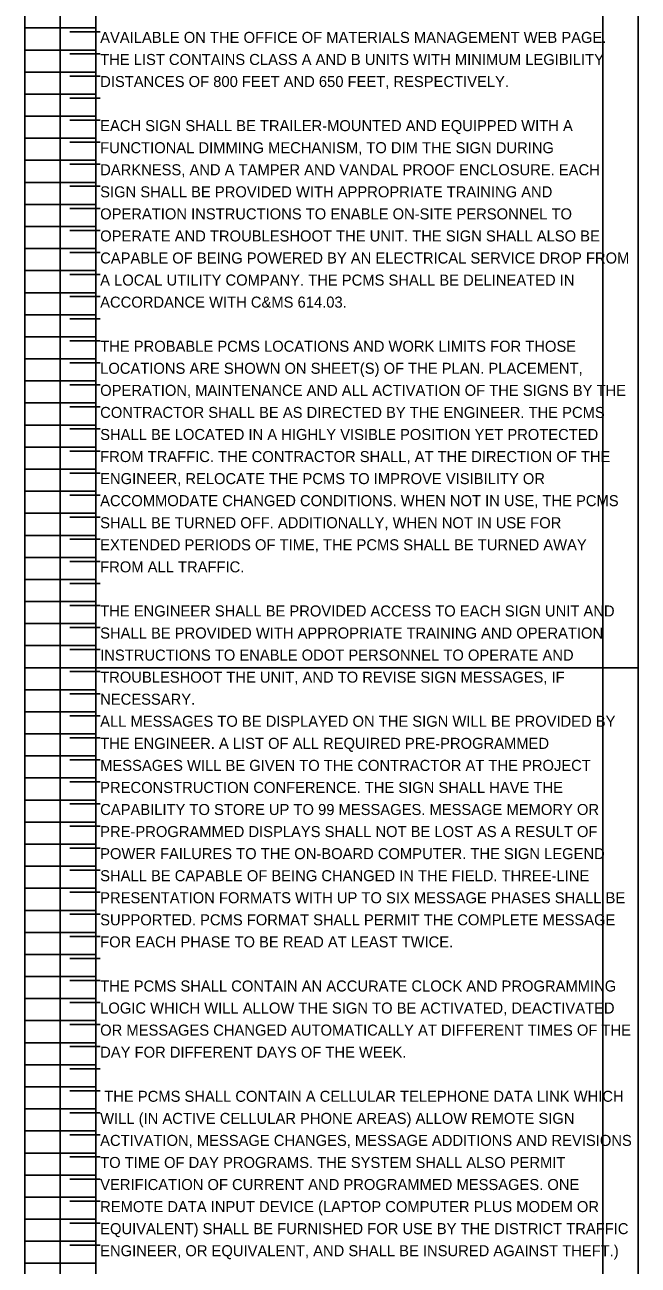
# Model space of a CAD drawing. Extents: x 12522 to 13018, y 1124 to 1902.
# Drawn here: x 12563.34 to 12571.13, y 1701.09 to 1716.83 of the extents above; entities that cross this region are included whole.
import ezdxf

# ---------------------------------------------------------------- set-up
doc = ezdxf.new("R2010")
doc.units = 0
doc.layers.add('SC_Scratch1', color=7, linetype='Continuous')
doc.layers.add('SH_Text', color=7, linetype='Continuous')

msp = doc.modelspace()

# ---------------------------------------------------------------- linework, layer by layer
at = {"layer": 'SC_Scratch1'}
for p, q in [((12563.336, 1708.671), (12563.336, 1728.831)), ((12563.336, 1708.671), (12563.336, 1728.831)), ((12564.236, 1708.671), (12564.236, 1728.831)), ((12564.236, 1728.831), (12564.236, 1708.671)), ((12564.236, 1708.671), (12564.236, 1728.831)), ((12563.336, 1716.791), (12564.236, 1716.791)), ((12563.336, 1716.791), (12564.236, 1716.791)), ((12564.293, 1716.741), (12563.909, 1716.741)), ((12563.336, 1716.511), (12564.236, 1716.511)), ((12563.336, 1716.511), (12564.236, 1716.511)), ((12564.293, 1716.461), (12563.909, 1716.461)), ((12563.336, 1716.231), (12564.236, 1716.231)), ((12563.336, 1716.231), (12564.236, 1716.231)), ((12564.293, 1716.181), (12563.909, 1716.181)), ((12563.336, 1715.951), (12564.236, 1715.951)), ((12563.336, 1715.951), (12564.236, 1715.951)), ((12564.293, 1715.901), (12563.909, 1715.901)), ((12563.336, 1715.671), (12564.236, 1715.671)), ((12563.336, 1715.671), (12564.236, 1715.671)), ((12564.293, 1715.621), (12563.909, 1715.621)), ((12563.336, 1715.391), (12564.236, 1715.391)), ((12563.336, 1715.391), (12564.236, 1715.391)), ((12564.293, 1715.341), (12563.909, 1715.341)), ((12563.336, 1715.111), (12564.236, 1715.111)), ((12563.336, 1715.111), (12564.236, 1715.111)), ((12564.293, 1715.061), (12563.909, 1715.061)), ((12563.336, 1714.831), (12564.236, 1714.831)), ((12563.336, 1714.831), (12564.236, 1714.831)), ((12564.293, 1714.781), (12563.909, 1714.781)), ((12563.336, 1714.551), (12564.236, 1714.551)), ((12563.336, 1714.551), (12564.236, 1714.551)), ((12564.293, 1714.501), (12563.909, 1714.501)), ((12563.336, 1714.271), (12564.236, 1714.271)), ((12563.336, 1714.271), (12564.236, 1714.271)), ((12564.293, 1714.221), (12563.909, 1714.221)), ((12563.336, 1713.991), (12564.236, 1713.991)), ((12563.336, 1713.991), (12564.236, 1713.991)), ((12564.293, 1713.941), (12563.909, 1713.941)), ((12563.336, 1713.711), (12564.236, 1713.711)), ((12563.336, 1713.711), (12564.236, 1713.711)), ((12564.293, 1713.661), (12563.909, 1713.661)), ((12563.336, 1713.431), (12564.236, 1713.431)), ((12563.336, 1713.431), (12564.236, 1713.431)), ((12564.293, 1713.381), (12563.909, 1713.381)), ((12563.336, 1713.151), (12564.236, 1713.151)), ((12563.336, 1713.151), (12564.236, 1713.151)), ((12564.293, 1713.101), (12563.909, 1713.101)), ((12563.336, 1712.871), (12564.236, 1712.871)), ((12563.336, 1712.871), (12564.236, 1712.871)), ((12564.293, 1712.821), (12563.909, 1712.821)), ((12563.336, 1712.591), (12564.236, 1712.591)), ((12563.336, 1712.591), (12564.236, 1712.591)), ((12564.293, 1712.541), (12563.909, 1712.541)), ((12563.336, 1712.311), (12564.236, 1712.311)), ((12563.336, 1712.311), (12564.236, 1712.311)), ((12564.293, 1712.261), (12563.909, 1712.261)), ((12563.336, 1712.031), (12564.236, 1712.031)), ((12563.336, 1712.031), (12564.236, 1712.031)), ((12564.293, 1711.981), (12563.909, 1711.981)), ((12563.336, 1711.751), (12564.236, 1711.751)), ((12563.336, 1711.751), (12564.236, 1711.751)), ((12564.293, 1711.701), (12563.909, 1711.701)), ((12563.336, 1711.471), (12564.236, 1711.471)), ((12563.336, 1711.471), (12564.236, 1711.471)), ((12564.293, 1711.421), (12563.909, 1711.421)), ((12563.336, 1711.191), (12564.236, 1711.191)), ((12563.336, 1711.191), (12564.236, 1711.191)), ((12564.293, 1711.141), (12563.909, 1711.141)), ((12563.336, 1710.911), (12564.236, 1710.911)), ((12563.336, 1710.911), (12564.236, 1710.911)), ((12564.293, 1710.861), (12563.909, 1710.861)), ((12563.336, 1710.631), (12564.236, 1710.631)), ((12563.336, 1710.631), (12564.236, 1710.631)), ((12564.293, 1710.581), (12563.909, 1710.581)), ((12563.336, 1710.351), (12564.236, 1710.351)), ((12563.336, 1710.351), (12564.236, 1710.351)), ((12564.293, 1710.301), (12563.909, 1710.301)), ((12563.336, 1710.071), (12564.236, 1710.071)), ((12563.336, 1710.071), (12564.236, 1710.071)), ((12564.293, 1710.021), (12563.909, 1710.021)), ((12563.336, 1709.791), (12564.236, 1709.791)), ((12563.336, 1709.791), (12564.236, 1709.791)), ((12564.293, 1709.741), (12563.909, 1709.741)), ((12563.336, 1709.511), (12564.236, 1709.511)), ((12563.336, 1709.511), (12564.236, 1709.511)), ((12564.293, 1709.461), (12563.909, 1709.461)), ((12563.336, 1709.231), (12564.236, 1709.231)), ((12563.336, 1709.231), (12564.236, 1709.231)), ((12564.293, 1709.181), (12563.909, 1709.181)), ((12563.336, 1708.951), (12564.236, 1708.951)), ((12563.336, 1708.951), (12564.236, 1708.951)), ((12564.293, 1708.901), (12563.909, 1708.901)), ((12563.336, 1708.671), (12564.236, 1708.671)), ((12563.336, 1688.511), (12563.336, 1708.671)), ((12563.336, 1708.671), (12564.236, 1708.671)), ((12563.336, 1708.671), (12564.236, 1708.671)), ((12563.336, 1688.511), (12563.336, 1708.671)), ((12563.336, 1708.671), (12564.236, 1708.671)), ((12564.236, 1688.511), (12564.236, 1708.671)), ((12564.236, 1708.671), (12564.236, 1688.511)), ((12564.236, 1688.511), (12564.236, 1708.671)), ((12564.293, 1708.621), (12563.909, 1708.621)), ((12563.336, 1708.391), (12564.236, 1708.391)), ((12563.336, 1708.391), (12564.236, 1708.391)), ((12564.293, 1708.341), (12563.909, 1708.341)), ((12563.336, 1708.111), (12564.236, 1708.111)), ((12563.336, 1708.111), (12564.236, 1708.111)), ((12564.293, 1708.061), (12563.909, 1708.061)), ((12563.336, 1707.831), (12564.236, 1707.831)), ((12563.336, 1707.831), (12564.236, 1707.831)), ((12564.293, 1707.781), (12563.909, 1707.781)), ((12563.336, 1707.551), (12564.236, 1707.551)), ((12563.336, 1707.551), (12564.236, 1707.551)), ((12564.293, 1707.501), (12563.909, 1707.501)), ((12563.336, 1707.271), (12564.236, 1707.271)), ((12563.336, 1707.271), (12564.236, 1707.271)), ((12564.293, 1707.221), (12563.909, 1707.221)), ((12563.336, 1706.991), (12564.236, 1706.991)), ((12563.336, 1706.991), (12564.236, 1706.991)), ((12564.293, 1706.941), (12563.909, 1706.941)), ((12563.336, 1706.711), (12564.236, 1706.711)), ((12563.336, 1706.711), (12564.236, 1706.711)), ((12564.293, 1706.661), (12563.909, 1706.661)), ((12563.336, 1706.431), (12564.236, 1706.431)), ((12563.336, 1706.431), (12564.236, 1706.431)), ((12564.293, 1706.381), (12563.909, 1706.381)), ((12563.336, 1706.151), (12564.236, 1706.151)), ((12563.336, 1706.151), (12564.236, 1706.151)), ((12564.293, 1706.101), (12563.909, 1706.101)), ((12563.336, 1705.871), (12564.236, 1705.871)), ((12563.336, 1705.871), (12564.236, 1705.871)), ((12564.293, 1705.821), (12563.909, 1705.821)), ((12563.336, 1705.591), (12564.236, 1705.591)), ((12563.336, 1705.591), (12564.236, 1705.591)), ((12564.293, 1705.541), (12563.909, 1705.541)), ((12563.336, 1705.311), (12564.236, 1705.311)), ((12563.336, 1705.311), (12564.236, 1705.311)), ((12564.293, 1705.261), (12563.909, 1705.261)), ((12563.336, 1705.031), (12564.236, 1705.031)), ((12563.336, 1705.031), (12564.236, 1705.031)), ((12564.293, 1704.981), (12563.909, 1704.981)), ((12563.336, 1704.751), (12564.236, 1704.751)), ((12563.336, 1704.751), (12564.236, 1704.751)), ((12564.293, 1704.701), (12563.909, 1704.701)), ((12563.336, 1704.471), (12564.236, 1704.471)), ((12563.336, 1704.471), (12564.236, 1704.471)), ((12564.293, 1704.421), (12563.909, 1704.421)), ((12563.336, 1704.191), (12564.236, 1704.191)), ((12563.336, 1704.191), (12564.236, 1704.191)), ((12564.293, 1704.141), (12563.909, 1704.141)), ((12563.336, 1703.911), (12564.236, 1703.911)), ((12563.336, 1703.911), (12564.236, 1703.911)), ((12564.293, 1703.861), (12563.909, 1703.861)), ((12563.336, 1703.631), (12564.236, 1703.631)), ((12563.336, 1703.631), (12564.236, 1703.631)), ((12564.293, 1703.581), (12563.909, 1703.581)), ((12563.336, 1703.351), (12564.236, 1703.351)), ((12563.336, 1703.351), (12564.236, 1703.351)), ((12564.293, 1703.301), (12563.909, 1703.301)), ((12563.336, 1703.071), (12564.236, 1703.071)), ((12563.336, 1703.071), (12564.236, 1703.071)), ((12564.293, 1703.021), (12563.909, 1703.021)), ((12563.336, 1702.791), (12564.236, 1702.791)), ((12563.336, 1702.791), (12564.236, 1702.791)), ((12564.293, 1702.741), (12563.909, 1702.741)), ((12563.336, 1702.511), (12564.236, 1702.511)), ((12563.336, 1702.511), (12564.236, 1702.511)), ((12564.293, 1702.461), (12563.909, 1702.461)), ((12563.336, 1702.231), (12564.236, 1702.231)), ((12563.336, 1702.231), (12564.236, 1702.231)), ((12564.293, 1702.181), (12563.909, 1702.181)), ((12563.336, 1701.951), (12564.236, 1701.951)), ((12563.336, 1701.951), (12564.236, 1701.951)), ((12564.293, 1701.901), (12563.909, 1701.901)), ((12563.336, 1701.671), (12564.236, 1701.671)), ((12563.336, 1701.671), (12564.236, 1701.671)), ((12564.293, 1701.621), (12563.909, 1701.621)), ((12563.336, 1701.391), (12564.236, 1701.391)), ((12563.336, 1701.391), (12564.236, 1701.391)), ((12564.293, 1701.341), (12563.909, 1701.341)), ((12563.336, 1701.111), (12564.236, 1701.111)), ((12563.336, 1701.111), (12564.236, 1701.111))]:
    msp.add_line(p, q, dxfattribs=at)
for points in [[(12563.786, 1728.831), (12571.126, 1728.831), (12571.126, 1708.671), (12563.786, 1708.671)], [(12564.236, 1728.831), (12570.676, 1728.831), (12570.676, 1708.671), (12564.236, 1708.671)], [(12564.236, 1728.831), (12570.676, 1728.831), (12570.676, 1708.671), (12564.236, 1708.671)], [(12563.786, 1708.671), (12571.126, 1708.671), (12571.126, 1688.511), (12563.786, 1688.511)], [(12564.236, 1708.671), (12570.676, 1708.671), (12570.676, 1688.511), (12564.236, 1688.511)], [(12564.236, 1708.671), (12570.676, 1708.671), (12570.676, 1688.511), (12564.236, 1688.511)]]:
    msp.add_lwpolyline(points, close=True, dxfattribs=at)

# ---------------------------------------------------------------- texts
at = {"layer": 'SH_Text'}
for s, p in [('AVAILABLE ON THE OFFICE OF MATERIALS MANAGEMENT WEB PAGE. ', (12564.293, 1716.601)), ('THE LIST CONTAINS CLASS A AND B UNITS WITH MINIMUM LEGIBILITY ', (12564.293, 1716.321)), ('DISTANCES OF 800 FEET AND 650 FEET, RESPECTIVELY. ', (12564.293, 1716.041)), ('EACH SIGN SHALL BE TRAILER-MOUNTED AND EQUIPPED WITH A ', (12564.293, 1715.481)), ('FUNCTIONAL DIMMING MECHANISM, TO DIM THE SIGN DURING ', (12564.293, 1715.201)), ('DARKNESS, AND A TAMPER AND VANDAL PROOF ENCLOSURE. EACH ', (12564.293, 1714.921)), ('SIGN SHALL BE PROVIDED WITH APPROPRIATE TRAINING AND ', (12564.293, 1714.641)), ('OPERATION INSTRUCTIONS TO ENABLE ON-SITE PERSONNEL TO ', (12564.293, 1714.361)), ('OPERATE AND TROUBLESHOOT THE UNIT. THE SIGN SHALL ALSO BE ', (12564.293, 1714.081)), ('CAPABLE OF BEING POWERED BY AN ELECTRICAL SERVICE DROP FROM ', (12564.293, 1713.801)), ('A LOCAL UTILITY COMPANY. THE PCMS SHALL BE DELINEATED IN ', (12564.293, 1713.521)), ('ACCORDANCE WITH C&MS 614.03. ', (12564.293, 1713.241)), ('THE PROBABLE PCMS LOCATIONS AND WORK LIMITS FOR THOSE ', (12564.293, 1712.681)), ('LOCATIONS ARE SHOWN ON SHEET(S) OF THE PLAN. PLACEMENT, ', (12564.293, 1712.401)), ('OPERATION, MAINTENANCE AND ALL ACTIVATION OF THE SIGNS BY THE ', (12564.293, 1712.121)), ('CONTRACTOR SHALL BE AS DIRECTED BY THE ENGINEER. THE PCMS ', (12564.293, 1711.841)), ('SHALL BE LOCATED IN A HIGHLY VISIBLE POSITION YET PROTECTED ', (12564.293, 1711.561)), ('FROM TRAFFIC. THE CONTRACTOR SHALL, AT THE DIRECTION OF THE ', (12564.293, 1711.281)), ('ENGINEER, RELOCATE THE PCMS TO IMPROVE VISIBILITY OR ', (12564.293, 1711.001)), ('ACCOMMODATE CHANGED CONDITIONS. WHEN NOT IN USE, THE PCMS ', (12564.293, 1710.721)), ('SHALL BE TURNED OFF. ADDITIONALLY, WHEN NOT IN USE FOR ', (12564.293, 1710.441)), ('EXTENDED PERIODS OF TIME, THE PCMS SHALL BE TURNED AWAY ', (12564.293, 1710.161)), ('FROM ALL TRAFFIC. ', (12564.293, 1709.881)), ('THE ENGINEER SHALL BE PROVIDED ACCESS TO EACH SIGN UNIT AND ', (12564.293, 1709.321)), ('SHALL BE PROVIDED WITH APPROPRIATE TRAINING AND OPERATION ', (12564.293, 1709.041)), ('INSTRUCTIONS TO ENABLE ODOT PERSONNEL TO OPERATE AND ', (12564.293, 1708.761)), ('TROUBLESHOOT THE UNIT, AND TO REVISE SIGN MESSAGES, IF ', (12564.293, 1708.481)), ('NECESSARY.', (12564.293, 1708.201)), ('ALL MESSAGES TO BE DISPLAYED ON THE SIGN WILL BE PROVIDED BY ', (12564.293, 1707.921)), ('THE ENGINEER. A LIST OF ALL REQUIRED PRE-PROGRAMMED ', (12564.293, 1707.641)), ('MESSAGES WILL BE GIVEN TO THE CONTRACTOR AT THE PROJECT ', (12564.293, 1707.361)), ('PRECONSTRUCTION CONFERENCE. THE SIGN SHALL HAVE THE ', (12564.293, 1707.081)), ('CAPABILITY TO STORE UP TO 99 MESSAGES. MESSAGE MEMORY OR ', (12564.293, 1706.801)), ('PRE-PROGRAMMED DISPLAYS SHALL NOT BE LOST AS A RESULT OF ', (12564.293, 1706.521)), ('POWER FAILURES TO THE ON-BOARD COMPUTER. THE SIGN LEGEND ', (12564.293, 1706.241)), ('SHALL BE CAPABLE OF BEING CHANGED IN THE FIELD. THREE-LINE ', (12564.293, 1705.961)), ('PRESENTATION FORMATS WITH UP TO SIX MESSAGE PHASES SHALL BE ', (12564.293, 1705.681)), ('SUPPORTED. PCMS FORMAT SHALL PERMIT THE COMPLETE MESSAGE ', (12564.293, 1705.401)), ('FOR EACH PHASE TO BE READ AT LEAST TWICE. ', (12564.293, 1705.121)), ('THE PCMS SHALL CONTAIN AN ACCURATE CLOCK AND PROGRAMMING ', (12564.293, 1704.561)), ('LOGIC WHICH WILL ALLOW THE SIGN TO BE ACTIVATED, DEACTIVATED ', (12564.293, 1704.281)), ('OR MESSAGES CHANGED AUTOMATICALLY AT DIFFERENT TIMES OF THE ', (12564.293, 1704.001)), ('DAY FOR DIFFERENT DAYS OF THE WEEK.', (12564.293, 1703.721)), (' THE PCMS SHALL CONTAIN A CELLULAR TELEPHONE DATA LINK WHICH ', (12564.293, 1703.161)), ('WILL (IN ACTIVE CELLULAR PHONE AREAS) ALLOW REMOTE SIGN ', (12564.293, 1702.881)), ('ACTIVATION, MESSAGE CHANGES, MESSAGE ADDITIONS AND REVISIONS ', (12564.293, 1702.601)), ('TO TIME OF DAY PROGRAMS. THE SYSTEM SHALL ALSO PERMIT ', (12564.293, 1702.321)), ('VERIFICATION OF CURRENT AND PROGRAMMED MESSAGES. ONE ', (12564.293, 1702.041)), ('REMOTE DATA INPUT DEVICE (LAPTOP COMPUTER PLUS MODEM OR ', (12564.293, 1701.761)), ('EQUIVALENT) SHALL BE FURNISHED FOR USE BY THE DISTRICT TRAFFIC ', (12564.293, 1701.481)), ('ENGINEER, OR EQUIVALENT, AND SHALL BE INSURED AGAINST THEFT.) ', (12564.293, 1701.201))]:
    msp.add_text(s, height=0.14, dxfattribs=at).set_placement(p)

doc.saveas('drawing.dxf')
